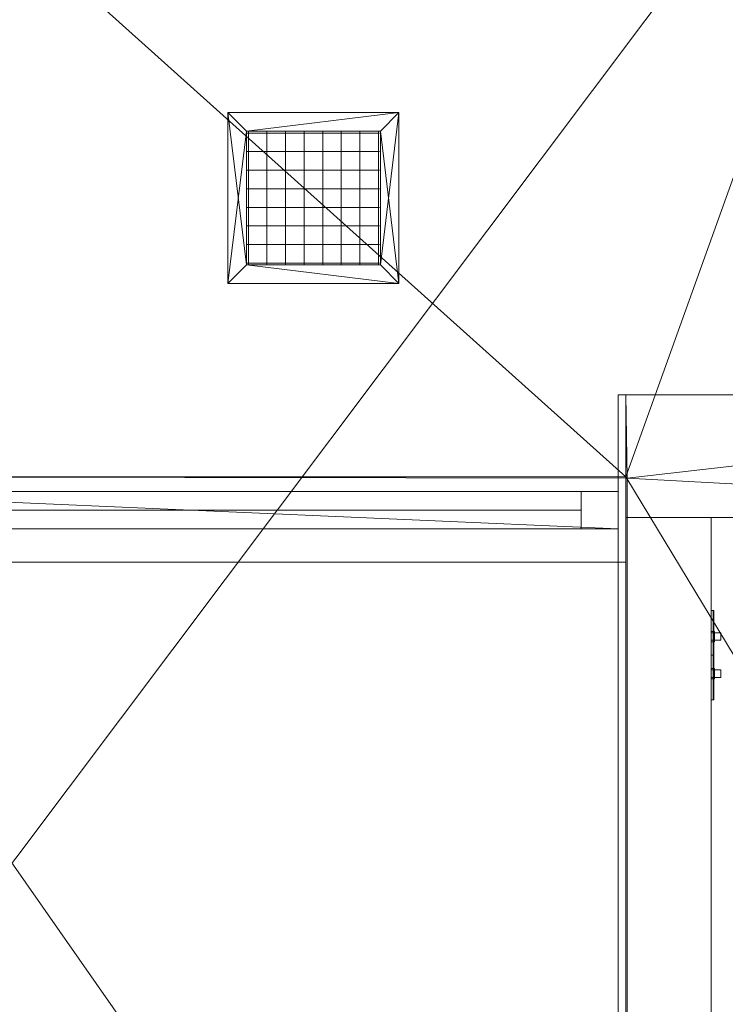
# Model space of a CAD drawing. Header units: metres. Extents: x -6.7 to 13.4, y 0 to 15.3.
# Tile 644 of 656: x 0.5 to 1.4, y 11 to 12.4. Entities that reach past the tile are written whole.
import ezdxf

# ---------------------------------------------------------------- set-up
doc = ezdxf.new("R2010")
doc.units = ezdxf.units.M
doc.header["$MEASUREMENT"] = 0
for name, color, linetype in [('NewTwindo - Backsplash', 7, 'Continuous'), ('NewTwindo - Fixtures', 7, 'Continuous'), ('NewTwindo - Slabs', 7, 'Continuous'), ('NewTwindo - Walls', 7, 'Continuous'), ('Twindo - Electrical', 7, 'Continuous'), ('Twindo - HVAC', 7, 'Continuous'), ('Twindo - Plumbing', 7, 'Continuous'), ('Twindo - Slabs', 7, 'Continuous')]:
    doc.layers.add(name, color=color, linetype=linetype)

# ---------------------------------------------------------------- blocks, each defined once
blk = doc.blocks.new('Slab_802DA21A-2803-41A3-8E48-64010855DF42', base_point=(-2.276, 14.7151))
at = {"layer": 'NewTwindo - Slabs', "lineweight": 0}
mesh = blk.add_polyface(dxfattribs=at)
corners = [(-6.3364, 14.7151), (-2.276, 14.7151), (-2.276, 14.7151, -0.15), (-6.3364, 14.7151, -0.15), (2.5786, 14.0551), (-2.276, 14.0551), (-6.3364, 9.8251), (-4.8764, 9.8251), (-4.8764, 3.4051), (-3.3514, 3.4051), (-3.3514, 2.7655), (0.2485, 2.7655), (0.2485, 0.3501), (4.1035, 0.3501), (4.1035, 0.1601), (6.2136, 0.1601), (6.2136, 0.3501), (10.5586, 0.3501), (10.5586, 8.1901), (5.6536, 8.1901), (5.6536, 9.0751), (-0.1012, 9.0751), (-0.1015, 10.4851), (2.5786, 10.4851), (-2.276, 14.0551, -0.15), (-6.3364, 9.8251, -0.15), (2.5786, 14.0551, -0.15), (2.5786, 10.4851, -0.15), (-0.1015, 10.4851, -0.15), (-0.1012, 9.0751, -0.15), (5.6536, 9.0751, -0.15), (5.6536, 8.1901, -0.15), (10.5586, 8.1901, -0.15), (10.5586, 0.3501, -0.15), (6.2136, 0.3501, -0.15), (6.2136, 0.1601, -0.15), (4.1035, 0.1601, -0.15), (4.1035, 0.3501, -0.15), (0.2485, 0.3501, -0.15), (0.2485, 2.7655, -0.15), (-3.3514, 2.7655, -0.15), (-3.3514, 3.4051, -0.15), (-4.8764, 3.4051, -0.15), (-4.8764, 9.8251, -0.15)]
mesh.append_faces([[corners[k] for k in face] for face in [(0, 1, 2, 3), (1, 5, 24, 2), (6, 0, 3, 25), (5, 4, 26, 24), (7, 6, 25, 43), (8, 7, 43, 42), (9, 8, 42, 41), (10, 9, 41, 40), (11, 10, 40, 39), (12, 11, 39, 38), (13, 12, 38, 37), (14, 13, 37, 36), (15, 14, 36, 35), (16, 15, 35, 34), (17, 16, 34, 33), (18, 17, 33, 32), (19, 18, 32, 31), (20, 19, 31, 30), (21, 20, 30, 29), (22, 21, 29, 28), (23, 22, 28, 27), (4, 23, 27, 26)]], dxfattribs={"color": 9})
mesh.append_faces([[corners[k] for k in face] for face in [(4, 22, 23), (18, 16, 17)]], dxfattribs={"vtx0": -1, "color": 9})
mesh.append_faces([[corners[k] for k in face] for face in [(26, 28, 24), (32, 34, 31)]], dxfattribs={"vtx0": -1, "vtx1": -1, "color": 9})
mesh.append_faces([[corners[k] for k in face] for face in [(1, 7, 9), (22, 5, 10), (21, 11, 13), (41, 43, 2), (40, 24, 28), (37, 39, 29)]], dxfattribs={"vtx0": -1, "vtx1": -1, "vtx2": -1, "color": 9})
mesh.append_faces([[corners[k] for k in face] for face in [(5, 9, 10), (21, 10, 11), (19, 13, 14), (19, 14, 15), (19, 15, 16), (43, 3, 2), (41, 2, 24), (40, 28, 29), (37, 29, 30), (37, 30, 31)]], dxfattribs={"vtx0": -1, "vtx2": -1, "color": 9})
mesh.append_faces([[corners[k] for k in face] for face in [(27, 28, 26), (33, 34, 32)]], dxfattribs={"vtx1": -1, "color": 9})
mesh.append_faces([[corners[k] for k in face] for face in [(1, 0, 7), (5, 1, 9), (21, 22, 10), (4, 5, 22), (20, 21, 13), (19, 20, 13), (18, 19, 16), (40, 41, 24), (39, 40, 29), (36, 37, 31), (35, 36, 31), (34, 35, 31)]], dxfattribs={"vtx1": -1, "vtx2": -1, "color": 9})
mesh.append_faces([[corners[k] for k in face] for face in [(0, 6, 7), (7, 8, 9), (11, 12, 13), (43, 25, 3), (41, 42, 43), (37, 38, 39)]], dxfattribs={"vtx2": -1, "color": 9})
blk = doc.blocks.new('Wall_F1885448-753A-4334-83E7-40F29E1AB45C', base_point=(1.3985, 10.0451))
at = {"layer": 'NewTwindo - Walls', "lineweight": 0}
mesh = blk.add_polyface(dxfattribs=at)
corners = [(1.2835, 11.6951, 3.25), (1.2835, 11.6951, 6.165), (1.2853, 11.6951, 6.165), (1.2853, 11.6951, 6.285), (1.3985, 11.6951, 6.285), (1.3985, 11.6951, 3.25), (1.2835, 10.2101, 3.25), (1.2835, 10.2101, 6.165), (1.2853, 10.2101, 6.165), (1.2853, 10.2101, 6.285), (1.3985, 10.2101, 6.285), (1.3985, 10.2101, 3.25)]
mesh.append_faces([[corners[k] for k in face] for face in [(6, 7, 1, 0), (8, 2, 1, 7), (8, 9, 3, 2), (4, 3, 9, 10), (5, 4, 10, 11), (0, 5, 11, 6)]], dxfattribs={"color": 9})
mesh.append_faces([[corners[k] for k in face] for face in [(6, 8, 7)]], dxfattribs={"vtx0": -1, "color": 9})
mesh.append_faces([[corners[k] for k in face] for face in [(0, 2, 5), (5, 2, 4), (11, 8, 6)]], dxfattribs={"vtx0": -1, "vtx1": -1, "color": 9})
mesh.append_faces([[corners[k] for k in face] for face in [(11, 10, 8)]], dxfattribs={"vtx1": -1, "vtx2": -1, "color": 9})
mesh.append_faces([[corners[k] for k in face] for face in [(2, 3, 4), (0, 1, 2), (10, 9, 8)]], dxfattribs={"vtx2": -1, "color": 9})
blk = doc.blocks.new('Wall_7DA3FB37-32A5-4463-A263-A387B9E77E8A', base_point=(1.3985, 11.6951))
at = {"layer": 'NewTwindo - Walls', "lineweight": 0}
mesh = blk.add_polyface(dxfattribs=at)
corners = [(1.4735, 11.8601, 5.7), (1.4735, 11.8601, 3.25), (1.2835, 11.8601, 3.25), (1.2835, 11.8601, 6.285), (2.2635, 11.8601, 6.285), (2.2635, 11.8601, 3.25), (2.1735, 11.8601, 3.25), (2.1735, 11.8601, 5.7), (1.4735, 11.6951, 5.7), (1.4735, 11.6951, 3.25), (1.2835, 11.6951, 3.25), (1.2835, 11.6951, 6.165), (1.2835, 11.7483, 6.165), (1.2835, 11.7483, 6.285), (2.2635, 11.6951, 6.285), (1.2853, 11.7483, 6.285), (1.2853, 11.6951, 6.285), (2.2635, 11.6951, 3.25), (2.1735, 11.6951, 3.25), (2.1735, 11.6951, 5.7), (1.2853, 11.6951, 6.165), (1.2853, 11.7483, 6.165)]
mesh.append_faces([[corners[k] for k in face] for face in [(1, 0, 8, 9), (1, 9, 10, 2), (4, 14, 17, 5), (18, 6, 5, 17), (7, 6, 18, 19), (0, 7, 19, 8), (11, 20, 21, 12), (15, 13, 12, 21), (16, 15, 21, 20)]], dxfattribs={"color": 9})
mesh.append_faces([[corners[k] for k in face] for face in [(2, 0, 1), (14, 15, 16), (17, 19, 18)]], dxfattribs={"vtx0": -1, "color": 9})
mesh.append_faces([[corners[k] for k in face] for face in [(5, 7, 4), (10, 12, 2), (2, 12, 3), (4, 15, 14), (10, 8, 11)]], dxfattribs={"vtx0": -1, "vtx1": -1, "color": 9})
mesh.append_faces([[corners[k] for k in face] for face in [(14, 20, 19)]], dxfattribs={"vtx0": -1, "vtx1": -1, "vtx2": -1, "color": 9})
mesh.append_faces([[corners[k] for k in face] for face in [(7, 3, 4), (8, 20, 11)]], dxfattribs={"vtx0": -1, "vtx2": -1, "color": 9})
mesh.append_faces([[corners[k] for k in face] for face in [(6, 7, 5), (9, 8, 10)]], dxfattribs={"vtx1": -1, "color": 9})
mesh.append_faces([[corners[k] for k in face] for face in [(7, 0, 3), (2, 3, 0), (4, 3, 15), (8, 19, 20), (17, 14, 19)]], dxfattribs={"vtx1": -1, "vtx2": -1, "color": 9})
mesh.append_faces([[corners[k] for k in face] for face in [(12, 13, 3), (10, 11, 12), (3, 13, 15), (14, 16, 20)]], dxfattribs={"vtx2": -1, "color": 9})
blk = doc.blocks.new('Wall_3AD10725-A167-4A82-BE41-BC7583280F30', base_point=(0.1435, 11.6351))
at = {"layer": 'NewTwindo - Fixtures', "lineweight": 0}
mesh = blk.add_polyface(dxfattribs=at)
corners = [(1.2835, 11.6351, 3.37), (1.2835, 11.7501, 3.37), (0.2549, 11.7501, 3.37), (0.1435, 11.6351, 3.37), (1.2835, 11.6351, 3.25), (1.2835, 11.7501, 3.25), (0.2549, 11.7501, 3.25), (0.1435, 11.6351, 3.25)]
mesh.append_faces([[corners[k] for k in face] for face in [(0, 1, 2, 3), (1, 0, 4, 5), (1, 5, 6, 2), (7, 3, 2, 6), (4, 0, 3, 7), (5, 4, 7, 6)]], dxfattribs={"color": 9})
blk = doc.blocks.new('Beam Segment_3D6FFEA4-A9E0-4CC5-8CB6-A165E36624D0')
at = {"layer": 'NewTwindo - Backsplash', "lineweight": 0}
mesh = blk.add_polyface(dxfattribs=at)
corners = [(1.2835, 10.2101, 5.715), (1.2835, 10.2101, 3.25), (1.2835, 11.6351, 3.25), (1.2835, 11.6351, 3.37), (1.2835, 11.7501, 3.37), (1.2835, 11.7501, 3.25), (1.2835, 11.8601, 3.25), (1.2835, 11.8601, 5.715), (1.2735, 10.2201, 5.715), (1.2735, 10.2201, 3.25), (1.2735, 11.6351, 3.25), (1.2735, 11.6351, 3.37), (1.2735, 11.7501, 3.37), (1.2735, 11.7501, 3.25), (1.2735, 11.8601, 3.25), (1.2735, 11.8601, 5.715)]
mesh.append_faces([[corners[k] for k in face] for face in [(1, 0, 8, 9), (1, 9, 10, 2), (10, 11, 3, 2), (11, 12, 4, 3), (12, 13, 5, 4), (14, 6, 5, 13), (15, 7, 6, 14), (15, 8, 0, 7)]], dxfattribs={"color": 255})
mesh.append_faces([[corners[k] for k in face] for face in [(6, 4, 5), (9, 11, 10)]], dxfattribs={"vtx0": -1, "color": 255})
mesh.append_faces([[corners[k] for k in face] for face in [(1, 3, 0), (14, 12, 15)]], dxfattribs={"vtx0": -1, "vtx1": -1, "color": 255})
mesh.append_faces([[corners[k] for k in face] for face in [(3, 7, 0), (12, 8, 15)]], dxfattribs={"vtx0": -1, "vtx2": -1, "color": 255})
mesh.append_faces([[corners[k] for k in face] for face in [(2, 3, 1), (13, 12, 14)]], dxfattribs={"vtx1": -1, "color": 255})
mesh.append_faces([[corners[k] for k in face] for face in [(3, 4, 7), (6, 7, 4), (12, 11, 8), (9, 8, 11)]], dxfattribs={"vtx1": -1, "vtx2": -1, "color": 255})
blk = doc.blocks.new('Object_5E70CD1B-8924-4585-B3F8-D5076FAD003C')
at = {"layer": 'Twindo - HVAC', "lineweight": 0}
mesh = blk.add_polyface(dxfattribs=at)
corners = [(0.9785, 12.0101, 6.285), (0.9785, 12.0101, 6.29), (0.7485, 12.0101, 6.29), (0.7485, 12.0101, 6.285), (0.7485, 12.2401, 6.29), (0.7485, 12.2401, 6.285), (0.9785, 12.2401, 6.29), (0.9785, 12.2401, 6.285), (0.9535, 12.0351, 6.285), (0.9535, 12.0351, 6.29), (0.9535, 12.2151, 6.29), (0.9535, 12.2151, 6.285), (0.7735, 12.2151, 6.29), (0.7735, 12.2151, 6.285), (0.7735, 12.0351, 6.29), (0.7735, 12.0351, 6.285)]
mesh.append_faces([[corners[k] for k in face] for face in [(0, 1, 2, 3), (3, 2, 4, 5), (5, 4, 6, 7), (7, 6, 1, 0), (8, 9, 10, 11), (11, 10, 12, 13), (13, 12, 14, 15), (15, 14, 9, 8)]], dxfattribs={"color": 253})
mesh.append_faces([[corners[k] for k in face] for face in [(5, 13, 3), (3, 15, 0), (2, 14, 4), (4, 12, 6)]], dxfattribs={"vtx0": -1, "vtx1": -1, "color": 253})
mesh.append_faces([[corners[k] for k in face] for face in [(8, 7, 0), (7, 11, 13), (3, 13, 15), (10, 1, 6), (1, 9, 14), (4, 14, 12)]], dxfattribs={"vtx0": -1, "vtx2": -1, "color": 253})
mesh.append_faces([[corners[k] for k in face] for face in [(8, 11, 7), (15, 8, 0), (5, 7, 13), (10, 9, 1), (12, 10, 6), (2, 1, 14)]], dxfattribs={"vtx1": -1, "vtx2": -1, "color": 253})
mesh = blk.add_polyface(dxfattribs=at)
corners = [(0.7745, 12.0376, 6.285), (0.7745, 12.0376, 6.31), (0.9525, 12.0376, 6.31), (0.9525, 12.0376, 6.285), (0.7745, 12.0626, 6.285), (0.7745, 12.0626, 6.31), (0.9525, 12.0626, 6.31), (0.9525, 12.0626, 6.285), (0.7745, 12.0876, 6.285), (0.7745, 12.0876, 6.31), (0.9525, 12.0876, 6.31), (0.9525, 12.0876, 6.285), (0.7745, 12.1126, 6.285), (0.7745, 12.1126, 6.31), (0.9525, 12.1126, 6.31), (0.9525, 12.1126, 6.285), (0.7745, 12.1376, 6.285), (0.7745, 12.1376, 6.31), (0.9525, 12.1376, 6.31), (0.9525, 12.1376, 6.285), (0.7745, 12.1626, 6.285), (0.7745, 12.1626, 6.31), (0.9525, 12.1626, 6.31), (0.9525, 12.1626, 6.285), (0.7745, 12.1876, 6.285), (0.7745, 12.1876, 6.31), (0.9525, 12.1876, 6.31), (0.9525, 12.1876, 6.285), (0.7745, 12.2126, 6.285), (0.7745, 12.2126, 6.31), (0.9525, 12.2126, 6.31), (0.9525, 12.2126, 6.285), (0.951, 12.2141, 6.285), (0.951, 12.2141, 6.31), (0.951, 12.0361, 6.31), (0.951, 12.0361, 6.285), (0.926, 12.2141, 6.285), (0.926, 12.2141, 6.31), (0.926, 12.0361, 6.31), (0.926, 12.0361, 6.285), (0.901, 12.2141, 6.285), (0.901, 12.2141, 6.31), (0.901, 12.0361, 6.31), (0.901, 12.0361, 6.285), (0.876, 12.2141, 6.285), (0.876, 12.2141, 6.31), (0.876, 12.0361, 6.31), (0.876, 12.0361, 6.285), (0.851, 12.2141, 6.285), (0.851, 12.2141, 6.31), (0.851, 12.0361, 6.31), (0.851, 12.0361, 6.285), (0.826, 12.2141, 6.285), (0.826, 12.2141, 6.31), (0.826, 12.0361, 6.31), (0.826, 12.0361, 6.285), (0.801, 12.2141, 6.285), (0.801, 12.2141, 6.31), (0.801, 12.0361, 6.31), (0.801, 12.0361, 6.285), (0.776, 12.2141, 6.285), (0.776, 12.2141, 6.31), (0.776, 12.0361, 6.31), (0.776, 12.0361, 6.285), (0.9535, 12.2151, 6.29), (0.9535, 12.2151, 6.34), (0.9535, 12.0351, 6.34), (0.9535, 12.0351, 6.29), (0.7735, 12.0351, 6.34), (0.7735, 12.0351, 6.29), (0.7735, 12.2151, 6.34), (0.7735, 12.2151, 6.29)]
mesh.append_faces([[corners[k] for k in face] for face in [(0, 1, 2, 3), (4, 5, 6, 7), (8, 9, 10, 11), (12, 13, 14, 15), (16, 17, 18, 19), (20, 21, 22, 23), (24, 25, 26, 27), (28, 29, 30, 31), (32, 33, 34, 35), (36, 37, 38, 39), (40, 41, 42, 43), (44, 45, 46, 47), (48, 49, 50, 51), (52, 53, 54, 55), (56, 57, 58, 59), (60, 61, 62, 63), (64, 65, 66, 67), (67, 66, 68, 69), (69, 68, 70, 71), (71, 70, 65, 64)]], dxfattribs={"color": 253})
blk = doc.blocks.new('Slab_4FB5D051-D00D-47BE-8E84-A6D94544EB54', base_point=(-6.4964, 15.1151))
at = {"layer": 'NewTwindo - Slabs', "lineweight": 0}
mesh = blk.add_polyface(dxfattribs=at)
corners = [(-6.4964, 9.6251, 2.565), (-6.4964, 9.6251, 3.25), (-6.4964, 15.1151, 3.25), (-6.4964, 15.1151, 2.565), (-5.0314, 9.6251, 2.565), (-5.0314, 9.6251, 3.25), (2.4285, 14.4801, 3.25), (-1.9215, 14.4801, 3.25), (-1.9215, 15.1151, 3.25), (-5.0314, 3.4101, 3.25), (-3.4514, 3.4101, 3.25), (-3.4514, 2.8102, 3.25), (-0.0015, 2.8102, 3.25), (-0.0015, 2.8101, 3.25), (0.1635, 2.8101, 3.25), (0.1635, 0.1651, 3.25), (13.2886, 0.1651, 3.25), (13.2886, 3.3601, 3.25), (10.7136, 3.3601, 3.25), (10.7136, 8.4601, 3.25), (6.0736, 8.4601, 3.25), (6.0736, 9.9451, 3.25), (6.0736, 9.9451, 3.25), (6.0736, 11.6101, 3.25), (6.0236, 11.6101, 3.25), (6.0236, 14.4301, 3.25), (2.4285, 14.4301, 3.25), (4.1035, 0.3801, 3.25), (4.1035, 3.2401, 3.25), (6.2136, 3.2401, 3.25), (6.2136, 0.3801, 3.25), (-1.9215, 15.1151, 2.565), (-5.0314, 3.4101, 2.565), (-1.9215, 14.4801, 2.565), (2.4285, 14.4801, 2.565), (2.4285, 14.4301, 2.565), (6.0236, 14.4301, 2.565), (6.0236, 11.6101, 2.565), (6.0736, 11.6101, 2.565), (6.0736, 9.9451, 2.565), (6.0736, 9.9451, 2.565), (6.0736, 8.4601, 2.565), (10.7136, 8.4601, 2.565), (10.7136, 3.3601, 2.565), (13.2886, 3.3601, 2.565), (13.2886, 0.1651, 2.565), (0.1635, 0.1651, 2.565), (0.1635, 2.8101, 2.565), (-0.0015, 2.8101, 2.565), (-0.0015, 2.8102, 2.565), (-3.4514, 2.8102, 2.565), (-3.4514, 3.4101, 2.565), (6.2136, 3.2401, 2.565), (4.1035, 3.2401, 2.565), (4.1035, 0.3801, 2.565), (6.2136, 0.3801, 2.565), (4.1035, 3.2401, 2.945), (5.0985, 3.2401, 2.945), (5.0985, 3.7151, 2.565), (4.1035, 3.7151, 2.565), (4.1035, 3.2433, 2.9489), (5.0985, 3.2433, 2.9489), (5.0985, 3.7183, 2.5689), (4.1035, 3.7183, 2.5689)]
mesh.append_faces([[corners[k] for k in face] for face in [(0, 1, 2, 3), (4, 5, 1, 0), (3, 2, 8, 31), (32, 9, 5, 4), (33, 7, 6, 34), (31, 8, 7, 33), (51, 10, 9, 32), (50, 11, 10, 51), (49, 12, 11, 50), (48, 13, 12, 49), (47, 14, 13, 48), (46, 15, 14, 47), (45, 16, 15, 46), (44, 17, 16, 45), (43, 18, 17, 44), (42, 19, 18, 43), (41, 20, 19, 42), (40, 21, 20, 41), (39, 22, 21, 40), (38, 23, 22, 39), (37, 24, 23, 38), (36, 25, 24, 37), (35, 26, 25, 36), (34, 6, 26, 35), (53, 28, 27, 54), (52, 29, 28, 53), (55, 30, 29, 52), (54, 27, 30, 55), (56, 57, 58, 59), (60, 61, 57, 56), (61, 62, 58, 57), (59, 58, 62, 63), (60, 56, 59, 63), (63, 62, 61, 60)]], dxfattribs={"color": 9})
mesh.append_faces([[corners[k] for k in face] for face in [(45, 43, 44)]], dxfattribs={"vtx0": -1, "color": 9})
mesh.append_faces([[corners[k] for k in face] for face in [(16, 30, 15)]], dxfattribs={"vtx0": -1, "vtx1": -1, "color": 9})
mesh.append_faces([[corners[k] for k in face] for face in [(8, 5, 10), (7, 11, 14), (27, 26, 15), (20, 24, 28), (16, 18, 30), (51, 4, 31), (47, 50, 33), (46, 35, 54), (53, 37, 41), (45, 55, 43)]], dxfattribs={"vtx0": -1, "vtx1": -1, "vtx2": -1, "color": 9})
mesh.append_faces([[corners[k] for k in face] for face in [(7, 10, 11), (26, 14, 15), (20, 23, 24), (20, 28, 29), (18, 29, 30), (4, 3, 31), (51, 31, 33), (47, 33, 34), (47, 34, 35), (53, 35, 36), (53, 36, 37), (46, 54, 55), (52, 41, 42), (55, 42, 43)]], dxfattribs={"vtx0": -1, "vtx2": -1, "color": 9})
mesh.append_faces([[corners[k] for k in face] for face in [(17, 18, 16)]], dxfattribs={"vtx1": -1, "color": 9})
mesh.append_faces([[corners[k] for k in face] for face in [(8, 2, 5), (7, 8, 10), (6, 7, 14), (26, 6, 14), (27, 28, 26), (25, 26, 28), (24, 25, 28), (30, 27, 15), (19, 20, 29), (18, 19, 29), (50, 51, 33), (46, 47, 35), (53, 54, 35), (37, 38, 41), (52, 53, 41), (55, 52, 42), (45, 46, 55)]], dxfattribs={"vtx1": -1, "vtx2": -1, "color": 9})
mesh.append_faces([[corners[k] for k in face] for face in [(2, 1, 5), (5, 9, 10), (4, 0, 3), (51, 32, 4)]], dxfattribs={"vtx2": -1, "color": 9})
blk = doc.blocks.new('Slab_A3DBA6C9-7D9E-49E0-8E61-0B1710F1E4C7', base_point=(-1.7565, 11.3751))
at = {"layer": 'NewTwindo - Slabs', "lineweight": 0}
mesh = blk.add_polyface(dxfattribs=at)
corners = [(-1.7565, 11.3751, 6.45), (-1.7565, 11.3751, 6.29), (-0.2914, 11.3751, 6.29), (-0.2914, 11.3751, 6.45), (-1.7565, 14.4801, 6.45), (-1.7565, 14.4801, 6.29), (2.2635, 14.4801, 6.29), (2.2635, 10.1299, 6.29), (1.2835, 10.1293, 6.29), (1.2835, 11.7501, 6.29), (0.0948, 11.7501, 6.29), (-0.2794, 11.3636, 6.29), (-0.2794, 11.3636, 6.45), (0.0948, 11.7501, 6.45), (1.2835, 11.7501, 6.45), (1.2835, 10.1293, 6.45), (2.2635, 10.1299, 6.45), (2.2635, 14.4801, 6.45)]
mesh.append_faces([[corners[k] for k in face] for face in [(0, 1, 2, 3), (4, 5, 1, 0), (3, 2, 11, 12), (17, 6, 5, 4), (16, 7, 6, 17), (15, 8, 7, 16), (14, 9, 8, 15), (13, 10, 9, 14), (12, 11, 10, 13)]], dxfattribs={"color": 9})
mesh.append_faces([[corners[k] for k in face] for face in [(16, 14, 15)]], dxfattribs={"vtx0": -1, "color": 9})
mesh.append_faces([[corners[k] for k in face] for face in [(7, 9, 6), (6, 9, 5), (17, 14, 16)]], dxfattribs={"vtx0": -1, "vtx1": -1, "color": 9})
mesh.append_faces([[corners[k] for k in face] for face in [(4, 3, 12), (4, 12, 13), (4, 13, 14)]], dxfattribs={"vtx0": -1, "vtx2": -1, "color": 9})
mesh.append_faces([[corners[k] for k in face] for face in [(11, 2, 5), (10, 11, 5), (9, 10, 5), (17, 4, 14)]], dxfattribs={"vtx1": -1, "vtx2": -1, "color": 9})
mesh.append_faces([[corners[k] for k in face] for face in [(2, 1, 5), (7, 8, 9), (4, 0, 3)]], dxfattribs={"vtx2": -1, "color": 9})
blk = doc.blocks.new('Slab_1F482D6F-D477-4EC9-9FD5-76C939095C0D', base_point=(-0.3911, 11.3751))
at = {"layer": 'NewTwindo - Slabs', "lineweight": 0}
mesh = blk.add_polyface(dxfattribs=at)
corners = [(-0.3911, 11.3751, 6.45), (-0.3911, 11.3751, 6.165), (-0.3911, 11.0951, 6.165), (-0.3911, 11.0951, 6.45), (-0.2914, 11.3751, 6.45), (-0.2914, 11.3751, 6.165), (-0.2794, 11.3636, 6.165), (0.0948, 11.7501, 6.165), (1.2853, 11.7483, 6.165), (1.2853, 10.0457, 6.165), (-0.1865, 10.0457, 6.165), (-0.1865, 11.0951, 6.165), (-0.1865, 11.0951, 6.45), (-0.1865, 10.0457, 6.45), (1.2853, 10.0457, 6.45), (1.2853, 11.7483, 6.45), (0.0948, 11.7501, 6.45), (-0.2794, 11.3636, 6.45)]
mesh.append_faces([[corners[k] for k in face] for face in [(0, 1, 2, 3), (4, 5, 1, 0), (3, 2, 11, 12), (17, 6, 5, 4), (16, 7, 6, 17), (15, 8, 7, 16), (14, 9, 8, 15), (13, 10, 9, 14), (12, 11, 10, 13)]], dxfattribs={"color": 9})
mesh.append_faces([[corners[k] for k in face] for face in [(9, 7, 8)]], dxfattribs={"vtx0": -1, "color": 9})
mesh.append_faces([[corners[k] for k in face] for face in [(14, 16, 13)]], dxfattribs={"vtx0": -1, "vtx1": -1, "color": 9})
mesh.append_faces([[corners[k] for k in face] for face in [(2, 5, 6), (11, 6, 7), (17, 3, 12), (16, 12, 13)]], dxfattribs={"vtx0": -1, "vtx2": -1, "color": 9})
mesh.append_faces([[corners[k] for k in face] for face in [(15, 16, 14)]], dxfattribs={"vtx1": -1, "color": 9})
mesh.append_faces([[corners[k] for k in face] for face in [(11, 2, 6), (10, 11, 7), (9, 10, 7), (17, 4, 3), (16, 17, 12)]], dxfattribs={"vtx1": -1, "vtx2": -1, "color": 9})
mesh.append_faces([[corners[k] for k in face] for face in [(2, 1, 5), (4, 0, 3)]], dxfattribs={"vtx2": -1, "color": 9})
blk = doc.blocks.new('Slab_4F556EF8-AACE-4447-88DB-0E4196C575B6', base_point=(-1.9215, 15.1151))
at = {"layer": 'Twindo - Slabs', "lineweight": 0}
mesh = blk.add_polyface(dxfattribs=at)
corners = [(-1.9215, 15.1151, 6.5), (-1.9215, 15.1151, 6.45), (-6.4964, 15.1151, 6.45), (-6.4964, 15.1151, 6.5), (-1.9215, 14.4801, 6.5), (-1.9215, 14.4801, 6.45), (2.4285, 14.4801, 6.45), (2.4285, 14.4301, 6.45), (6.0236, 14.4301, 6.45), (6.0236, 11.6101, 6.45), (6.0736, 11.6101, 6.45), (6.0736, 6.8451, 6.45), (6.1886, 6.8451, 6.45), (6.1886, 6.7429, 6.45), (6.3036, 6.7429, 6.45), (6.3036, 5.4301, 6.45), (6.2636, 5.4301, 6.45), (6.2636, 4.9001, 6.45), (10.7136, 4.9001, 6.45), (10.7136, 3.3601, 6.45), (13.2886, 3.3601, 6.45), (13.2886, 0.1651, 6.45), (0.1635, 0.1651, 6.45), (0.1635, 2.8101, 6.45), (-3.4514, 2.8101, 6.45), (-3.4514, 3.4101, 6.45), (-5.0314, 3.4101, 6.45), (-5.0314, 9.6251, 6.45), (-6.4964, 9.6251, 6.45), (-2.8614, 14.1751, 6.45), (-5.5514, 14.1751, 6.45), (-5.5514, 10.5651, 6.45), (-2.8614, 10.5651, 6.45), (5.1085, 9.7301, 6.45), (4.3185, 9.7301, 6.45), (4.3185, 5.2201, 6.45), (5.1085, 5.2211, 6.45), (9.6136, 4.4351, 6.45), (6.6436, 4.4351, 6.45), (6.6436, 2.7551, 6.45), (8.6882, 2.7551, 6.45), (9.6136, 3.6805, 6.45), (-6.4964, 9.6251, 6.5), (-5.0314, 9.6251, 6.5), (-5.0314, 3.4101, 6.5), (-3.4514, 3.4101, 6.5), (-3.4514, 2.8101, 6.5), (0.1635, 2.8101, 6.5), (0.1635, 0.1651, 6.5), (13.2886, 0.1651, 6.5), (13.2886, 3.3601, 6.5), (10.7136, 3.3601, 6.5), (10.7136, 4.9001, 6.5), (6.2636, 4.9001, 6.5), (6.2636, 5.4301, 6.5), (6.3036, 5.4301, 6.5), (6.3036, 6.7429, 6.5), (6.1886, 6.7429, 6.5), (6.1886, 6.8451, 6.5), (6.0736, 6.8451, 6.5), (6.0736, 11.6101, 6.5), (6.0236, 11.6101, 6.5), (6.0236, 14.4301, 6.5), (2.4285, 14.4301, 6.5), (2.4285, 14.4801, 6.5), (-5.5514, 10.5651, 6.5), (-5.5514, 14.1751, 6.5), (-2.8614, 14.1751, 6.5), (-2.8614, 10.5651, 6.5), (4.3185, 5.2201, 6.5), (4.3185, 9.7301, 6.5), (5.1085, 9.7301, 6.5), (5.1085, 5.2211, 6.5), (6.6436, 2.7551, 6.5), (6.6436, 4.4351, 6.5), (9.6136, 4.4351, 6.5), (9.6136, 3.6805, 6.5), (8.6882, 2.7551, 6.5)]
mesh.append_faces([[corners[k] for k in face] for face in [(0, 1, 2, 3), (4, 5, 1, 0), (3, 2, 28, 42), (64, 6, 5, 4), (63, 7, 6, 64), (62, 8, 7, 63), (61, 9, 8, 62), (60, 10, 9, 61), (59, 11, 10, 60), (58, 12, 11, 59), (57, 13, 12, 58), (56, 14, 13, 57), (55, 15, 14, 56), (54, 16, 15, 55), (53, 17, 16, 54), (52, 18, 17, 53), (51, 19, 18, 52), (50, 20, 19, 51), (49, 21, 20, 50), (48, 22, 21, 49), (47, 23, 22, 48), (46, 24, 23, 47), (45, 25, 24, 46), (44, 26, 25, 45), (43, 27, 26, 44), (42, 28, 27, 43), (66, 30, 29, 67), (65, 31, 30, 66), (68, 32, 31, 65), (67, 29, 32, 68), (70, 34, 33, 71), (69, 35, 34, 70), (72, 36, 35, 69), (71, 33, 36, 72), (74, 38, 37, 75), (73, 39, 38, 74), (77, 40, 39, 73), (76, 41, 40, 77), (75, 37, 41, 76)]], dxfattribs={"color": 9})
mesh.append_faces([[corners[k] for k in face] for face in [(21, 19, 20), (56, 54, 55)]], dxfattribs={"vtx0": -1, "color": 9})
mesh.append_faces([[corners[k] for k in face] for face in [(14, 16, 13), (49, 51, 48)]], dxfattribs={"vtx0": -1, "vtx1": -1, "color": 9})
mesh.append_faces([[corners[k] for k in face] for face in [(25, 27, 32), (24, 32, 5), (22, 7, 35), (36, 9, 11), (36, 11, 13), (36, 13, 17), (22, 36, 17), (22, 17, 39), (22, 40, 19), (68, 43, 45), (4, 68, 46), (69, 63, 48), (59, 61, 72), (57, 59, 72), (53, 57, 72), (53, 72, 48), (73, 53, 48), (51, 77, 48)]], dxfattribs={"vtx0": -1, "vtx1": -1, "vtx2": -1, "color": 9})
mesh.append_faces([[corners[k] for k in face] for face in [(30, 28, 2), (27, 31, 32), (29, 2, 1), (32, 1, 5), (23, 5, 6), (23, 6, 7), (22, 35, 36), (33, 7, 8), (36, 8, 9), (22, 39, 40), (37, 17, 18), (41, 18, 19), (65, 3, 42), (65, 42, 43), (3, 66, 67), (68, 45, 46), (4, 67, 68), (4, 46, 47), (63, 47, 48), (63, 70, 71), (61, 71, 72), (53, 74, 75), (51, 75, 76), (51, 76, 77)]], dxfattribs={"vtx0": -1, "vtx2": -1, "color": 9})
mesh.append_faces([[corners[k] for k in face] for face in [(15, 16, 14), (50, 51, 49)]], dxfattribs={"vtx1": -1, "color": 9})
mesh.append_faces([[corners[k] for k in face] for face in [(30, 31, 28), (27, 28, 31), (24, 25, 32), (29, 30, 2), (32, 29, 1), (23, 24, 5), (22, 23, 7), (34, 35, 7), (33, 34, 7), (36, 33, 8), (16, 17, 13), (38, 39, 17), (37, 38, 17), (41, 37, 18), (40, 41, 19), (21, 22, 19), (65, 66, 3), (68, 65, 43), (0, 3, 67), (4, 0, 67), (64, 4, 47), (63, 64, 47), (69, 70, 63), (72, 69, 48), (62, 63, 71), (61, 62, 71), (53, 54, 57), (56, 57, 54), (73, 74, 53), (77, 73, 48), (52, 53, 75), (51, 52, 75)]], dxfattribs={"vtx1": -1, "vtx2": -1, "color": 9})
mesh.append_faces([[corners[k] for k in face] for face in [(25, 26, 27), (9, 10, 11), (11, 12, 13), (43, 44, 45), (59, 60, 61), (57, 58, 59)]], dxfattribs={"vtx2": -1, "color": 9})
blk = doc.blocks.new('Object_BA4D96BD-7C90-41B7-8199-D296C9F73C8D')
at = {"layer": 'Twindo - Electrical', "lineweight": 0}
mesh = blk.add_polyface(dxfattribs=at)
corners = [(1.3985, 11.5101, 4.29), (1.3985, 11.5101, 4.41), (1.3985, 11.5701, 4.41), (1.3985, 11.5701, 4.29), (1.3985, 11.5421, 4.333), (1.3985, 11.5421, 4.367), (1.3985, 11.5281, 4.367), (1.3985, 11.5281, 4.333), (1.4012, 11.5101, 4.41), (1.4012, 11.5101, 4.29), (1.4014, 11.5101, 4.29), (1.4018, 11.5101, 4.2903), (1.402, 11.5101, 4.2906), (1.402, 11.5101, 4.2909), (1.402, 11.5101, 4.4091), (1.402, 11.5101, 4.4094), (1.4018, 11.5101, 4.4097), (1.4014, 11.5101, 4.41), (1.4012, 11.5701, 4.41), (1.4012, 11.5701, 4.29), (1.402, 11.5421, 4.333), (1.402, 11.5421, 4.367), (1.402, 11.5281, 4.367), (1.402, 11.5281, 4.333), (1.4014, 11.57, 4.29), (1.4018, 11.5698, 4.2903), (1.402, 11.5694, 4.2906), (1.402, 11.5692, 4.2909), (1.402, 11.5692, 4.4091), (1.402, 11.5694, 4.4094), (1.4018, 11.5698, 4.4097), (1.4014, 11.57, 4.41)]
mesh.append_faces([[corners[k] for k in face] for face in [(1, 8, 18, 2), (18, 19, 3, 2), (9, 0, 3, 19), (4, 20, 21, 5), (5, 21, 22, 6), (6, 22, 23, 7), (7, 23, 20, 4), (10, 9, 19, 24), (11, 10, 24, 25), (12, 11, 25, 26), (13, 12, 26, 27), (15, 14, 28, 29), (16, 15, 29, 30), (17, 16, 30, 31), (8, 17, 31, 18), (31, 24, 19, 18), (30, 25, 24, 31), (29, 26, 25, 30), (28, 27, 26, 29)]], dxfattribs={"color": 255})
mesh.append_faces([[corners[k] for k in face] for face in [(8, 15, 16, 17)]], dxfattribs={"vtx0": -1, "color": 255})
mesh.append_faces([[corners[k] for k in face] for face in [(0, 7, 3), (3, 4, 2), (27, 20, 13), (13, 23, 14)]], dxfattribs={"vtx0": -1, "vtx1": -1, "color": 255})
mesh.append_faces([[corners[k] for k in face] for face in [(5, 1, 2), (1, 6, 7), (3, 7, 4), (22, 28, 14), (28, 21, 20), (13, 20, 23)]], dxfattribs={"vtx0": -1, "vtx2": -1, "color": 255})
mesh.append_faces([[corners[k] for k in face] for face in [(8, 9, 10, 11), (8, 11, 12, 13), (8, 13, 14, 15)]], dxfattribs={"vtx0": -1, "vtx3": -1, "color": 255})
mesh.append_faces([[corners[k] for k in face] for face in [(5, 6, 1), (4, 5, 2), (0, 1, 7), (22, 21, 28), (23, 22, 14), (27, 28, 20)]], dxfattribs={"vtx1": -1, "vtx2": -1, "color": 255})
mesh.append_faces([[corners[k] for k in face] for face in [(8, 1, 0, 9)]], dxfattribs={"vtx3": -1, "color": 255})
mesh = blk.add_polyface(dxfattribs=at)
corners = [(1.3985, 11.5301, 4.335), (1.3985, 11.5301, 4.365), (1.3985, 11.5401, 4.365), (1.3985, 11.5401, 4.335), (1.4012, 11.5301, 4.365), (1.4012, 11.5401, 4.365), (1.4012, 11.5301, 4.362), (1.4012, 11.5401, 4.362), (1.4112, 11.5301, 4.362), (1.4112, 11.5401, 4.362), (1.4112, 11.5301, 4.354), (1.4112, 11.5401, 4.354), (1.4012, 11.5301, 4.354), (1.4012, 11.5401, 4.354), (1.4012, 11.5301, 4.335), (1.4012, 11.5401, 4.335), (1.3985, 11.5281, 4.333), (1.3985, 11.5421, 4.333), (1.403, 11.5421, 4.333), (1.403, 11.5281, 4.333), (1.3985, 11.5421, 4.367), (1.403, 11.5421, 4.367), (1.3985, 11.5281, 4.367), (1.403, 11.5281, 4.367), (1.3985, 11.5301, 4.335), (1.3985, 11.5301, 4.365), (1.403, 11.5301, 4.365), (1.403, 11.5301, 4.335), (1.3985, 11.5401, 4.365), (1.403, 11.5401, 4.365), (1.3985, 11.5401, 4.335), (1.403, 11.5401, 4.335)]
mesh.append_faces([[corners[k] for k in face] for face in [(0, 1, 2, 3), (1, 4, 5, 2), (4, 6, 7, 5), (6, 8, 9, 7), (8, 10, 11, 9), (10, 12, 13, 11), (12, 14, 15, 13), (14, 0, 3, 15), (16, 17, 18, 19), (17, 20, 21, 18), (20, 22, 23, 21), (22, 16, 19, 23), (24, 25, 26, 27), (25, 28, 29, 26), (28, 30, 31, 29), (30, 24, 27, 31)]], dxfattribs={"color": 255})
mesh.append_faces([[corners[k] for k in face] for face in [(3, 13, 15)]], dxfattribs={"vtx0": -1, "color": 255})
mesh.append_faces([[corners[k] for k in face] for face in [(0, 12, 1), (16, 24, 17), (17, 30, 20), (18, 31, 19), (19, 27, 23)]], dxfattribs={"vtx0": -1, "vtx1": -1, "color": 255})
mesh.append_faces([[corners[k] for k in face] for face in [(12, 6, 1), (2, 7, 13)]], dxfattribs={"vtx0": -1, "vtx1": -1, "vtx2": -1, "color": 255})
mesh.append_faces([[corners[k] for k in face] for face in [(7, 11, 13), (28, 22, 20), (22, 25, 24), (17, 24, 30), (26, 21, 23), (21, 29, 31), (19, 31, 27)]], dxfattribs={"vtx0": -1, "vtx2": -1, "color": 255})
mesh.append_faces([[corners[k] for k in face] for face in [(14, 12, 0)]], dxfattribs={"vtx1": -1, "color": 255})
mesh.append_faces([[corners[k] for k in face] for face in [(12, 10, 6), (3, 2, 13), (28, 25, 22), (30, 28, 20), (16, 22, 24), (26, 29, 21), (27, 26, 23), (18, 21, 31)]], dxfattribs={"vtx1": -1, "vtx2": -1, "color": 255})
mesh.append_faces([[corners[k] for k in face] for face in [(6, 4, 1), (10, 8, 6), (2, 5, 7), (7, 9, 11)]], dxfattribs={"vtx2": -1, "color": 255})
mesh = blk.add_polyface(dxfattribs=at)
corners = [(1.4012, 11.5101, 4.41), (1.3985, 11.5101, 4.41), (1.3985, 11.4501, 4.41), (1.4012, 11.4501, 4.41), (1.3985, 11.5101, 4.29), (1.4014, 11.5101, 4.41), (1.4018, 11.5101, 4.4097), (1.402, 11.5101, 4.4094), (1.402, 11.5101, 4.4091), (1.402, 11.5101, 4.2909), (1.402, 11.5101, 4.2906), (1.4018, 11.5101, 4.2903), (1.4014, 11.5101, 4.29), (1.4012, 11.5101, 4.29), (1.3985, 11.4501, 4.29), (1.3985, 11.4921, 4.333), (1.3985, 11.4921, 4.367), (1.3985, 11.4781, 4.367), (1.3985, 11.4781, 4.333), (1.4012, 11.4501, 4.29), (1.4014, 11.4501, 4.41), (1.4018, 11.4503, 4.4097), (1.402, 11.4507, 4.4094), (1.402, 11.4509, 4.4091), (1.402, 11.4509, 4.2909), (1.402, 11.4781, 4.367), (1.402, 11.4921, 4.367), (1.402, 11.4921, 4.333), (1.402, 11.4781, 4.333), (1.402, 11.4507, 4.2906), (1.4018, 11.4503, 4.2903), (1.4014, 11.4501, 4.29)]
mesh.append_faces([[corners[k] for k in face] for face in [(0, 1, 2, 3), (19, 3, 2, 14), (5, 0, 3, 20), (6, 5, 20, 21), (7, 6, 21, 22), (8, 7, 22, 23), (10, 9, 24, 29), (11, 10, 29, 30), (12, 11, 30, 31), (13, 12, 31, 19), (4, 13, 19, 14), (15, 27, 26, 16), (16, 26, 25, 17), (17, 25, 28, 18), (18, 28, 27, 15), (31, 20, 3, 19), (30, 21, 20, 31), (29, 22, 21, 30), (24, 23, 22, 29)]], dxfattribs={"color": 255})
mesh.append_faces([[corners[k] for k in face] for face in [(4, 11, 12, 13)]], dxfattribs={"vtx0": -1, "color": 255})
mesh.append_faces([[corners[k] for k in face] for face in [(14, 18, 4), (4, 15, 1), (9, 27, 24), (24, 28, 23)]], dxfattribs={"vtx0": -1, "vtx1": -1, "color": 255})
mesh.append_faces([[corners[k] for k in face] for face in [(16, 2, 1), (2, 17, 18), (4, 18, 15), (25, 8, 23), (8, 26, 27), (24, 27, 28)]], dxfattribs={"vtx0": -1, "vtx2": -1, "color": 255})
mesh.append_faces([[corners[k] for k in face] for face in [(4, 5, 6, 7), (4, 7, 8, 9), (4, 9, 10, 11)]], dxfattribs={"vtx0": -1, "vtx3": -1, "color": 255})
mesh.append_faces([[corners[k] for k in face] for face in [(16, 17, 2), (15, 16, 1), (14, 2, 18), (25, 26, 8), (28, 25, 23), (9, 8, 27)]], dxfattribs={"vtx1": -1, "vtx2": -1, "color": 255})
mesh.append_faces([[corners[k] for k in face] for face in [(4, 1, 0, 5)]], dxfattribs={"vtx3": -1, "color": 255})
mesh = blk.add_polyface(dxfattribs=at)
corners = [(1.3985, 11.4801, 4.335), (1.3985, 11.4801, 4.365), (1.3985, 11.4901, 4.365), (1.3985, 11.4901, 4.335), (1.4012, 11.4801, 4.365), (1.4012, 11.4901, 4.365), (1.4012, 11.4801, 4.362), (1.4012, 11.4901, 4.362), (1.4112, 11.4801, 4.362), (1.4112, 11.4901, 4.362), (1.4112, 11.4801, 4.354), (1.4112, 11.4901, 4.354), (1.4012, 11.4801, 4.354), (1.4012, 11.4901, 4.354), (1.4012, 11.4801, 4.335), (1.4012, 11.4901, 4.335), (1.3985, 11.4781, 4.333), (1.3985, 11.4921, 4.333), (1.403, 11.4921, 4.333), (1.403, 11.4781, 4.333), (1.3985, 11.4921, 4.367), (1.403, 11.4921, 4.367), (1.3985, 11.4781, 4.367), (1.403, 11.4781, 4.367), (1.3985, 11.4801, 4.335), (1.3985, 11.4801, 4.365), (1.403, 11.4801, 4.365), (1.403, 11.4801, 4.335), (1.3985, 11.4901, 4.365), (1.403, 11.4901, 4.365), (1.3985, 11.4901, 4.335), (1.403, 11.4901, 4.335)]
mesh.append_faces([[corners[k] for k in face] for face in [(0, 1, 2, 3), (1, 4, 5, 2), (4, 6, 7, 5), (6, 8, 9, 7), (8, 10, 11, 9), (10, 12, 13, 11), (12, 14, 15, 13), (14, 0, 3, 15), (16, 17, 18, 19), (17, 20, 21, 18), (20, 22, 23, 21), (22, 16, 19, 23), (24, 25, 26, 27), (25, 28, 29, 26), (28, 30, 31, 29), (30, 24, 27, 31)]], dxfattribs={"color": 255})
mesh.append_faces([[corners[k] for k in face] for face in [(3, 13, 15)]], dxfattribs={"vtx0": -1, "color": 255})
mesh.append_faces([[corners[k] for k in face] for face in [(0, 12, 1), (16, 24, 17), (17, 30, 20), (18, 31, 19), (19, 27, 23)]], dxfattribs={"vtx0": -1, "vtx1": -1, "color": 255})
mesh.append_faces([[corners[k] for k in face] for face in [(12, 6, 1), (2, 7, 13)]], dxfattribs={"vtx0": -1, "vtx1": -1, "vtx2": -1, "color": 255})
mesh.append_faces([[corners[k] for k in face] for face in [(7, 11, 13), (28, 22, 20), (22, 25, 24), (17, 24, 30), (26, 21, 23), (21, 29, 31), (19, 31, 27)]], dxfattribs={"vtx0": -1, "vtx2": -1, "color": 255})
mesh.append_faces([[corners[k] for k in face] for face in [(14, 12, 0)]], dxfattribs={"vtx1": -1, "color": 255})
mesh.append_faces([[corners[k] for k in face] for face in [(12, 10, 6), (3, 2, 13), (28, 25, 22), (30, 28, 20), (16, 22, 24), (26, 29, 21), (27, 26, 23), (18, 21, 31)]], dxfattribs={"vtx1": -1, "vtx2": -1, "color": 255})
mesh.append_faces([[corners[k] for k in face] for face in [(6, 4, 1), (10, 8, 6), (2, 5, 7), (7, 9, 11)]], dxfattribs={"vtx2": -1, "color": 255})
blk = doc.blocks.new('Object_BEAC4D68-6CD1-40C6-B0DF-6441F091065E')
at = {"layer": 'Twindo - Plumbing', "lineweight": 0}
mesh = blk.add_polyface(dxfattribs=at)
corners = [(0.1235, 11.7301, 3.377), (0.1235, 11.7301, 3.377), (0.1235, 11.7301, 5.377), (0.1235, 11.7301, 5.377), (0.1441, 11.6801, 5.377), (1.2735, 11.6801, 5.377), (1.2735, 11.7301, 5.377), (1.2735, 11.6801, 3.377), (1.2735, 11.7301, 3.377), (0.1441, 11.6801, 3.377), (0.1735, 11.7301, 5.327), (0.1735, 11.6801, 5.327), (0.1735, 11.6801, 3.427), (0.1735, 11.7301, 3.427), (1.2235, 11.6801, 3.427), (1.2235, 11.7301, 3.427), (1.2235, 11.6801, 5.327), (1.2235, 11.7301, 5.327)]
mesh.append_faces([[corners[k] for k in face] for face in [(0, 1, 2, 3), (6, 5, 7, 8), (10, 11, 12, 13), (13, 12, 14, 15), (15, 14, 16, 17), (17, 16, 11, 10), (4, 2, 1, 9)]], dxfattribs={"color": 253})
mesh.append_faces([[corners[k] for k in face] for face in [(3, 5, 6), (8, 1, 0)]], dxfattribs={"vtx0": -1, "color": 253})
mesh.append_faces([[corners[k] for k in face] for face in [(0, 13, 8), (8, 15, 6), (7, 14, 9), (9, 12, 4)]], dxfattribs={"vtx0": -1, "vtx1": -1, "color": 253})
mesh.append_faces([[corners[k] for k in face] for face in [(17, 3, 6), (3, 10, 13), (8, 13, 15), (11, 5, 4), (5, 16, 14), (9, 14, 12)]], dxfattribs={"vtx0": -1, "vtx2": -1, "color": 253})
mesh.append_faces([[corners[k] for k in face] for face in [(17, 10, 3), (15, 17, 6), (0, 3, 13), (11, 16, 5), (12, 11, 4), (7, 5, 14)]], dxfattribs={"vtx1": -1, "vtx2": -1, "color": 253})
mesh.append_faces([[corners[k] for k in face] for face in [(3, 2, 4, 5), (8, 7, 9, 1)]], dxfattribs={"vtx3": -1, "color": 253})
mesh = blk.add_polyface(dxfattribs=at)
corners = [(1.2235, 11.7051, 3.427), (1.2235, 11.7051, 5.327), (0.1735, 11.7051, 5.327), (0.1735, 11.7051, 3.427)]
mesh.append_faces([[corners[k] for k in face] for face in [(0, 1, 2, 3)]], dxfattribs={"color": 255})

msp = doc.modelspace()

# ---------------------------------------------------------------- block references
at = {"layer": 'NewTwindo - Backsplash', "linetype": 'Continuous', "lineweight": 0}
msp.add_blockref('Beam Segment_3D6FFEA4-A9E0-4CC5-8CB6-A165E36624D0', (0, 0), dxfattribs=at)
at = {"layer": 'NewTwindo - Fixtures', "color": 7, "lineweight": 13}
msp.add_blockref('Wall_3AD10725-A167-4A82-BE41-BC7583280F30', (0.1435, 11.6351), dxfattribs=at)
at = {"layer": 'NewTwindo - Slabs', "color": 251, "linetype": 'Continuous', "lineweight": 20}
for name, p in [('Slab_4FB5D051-D00D-47BE-8E84-A6D94544EB54', (-6.4964, 15.1151)), ('Slab_802DA21A-2803-41A3-8E48-64010855DF42', (-2.276, 14.7151)), ('Slab_A3DBA6C9-7D9E-49E0-8E61-0B1710F1E4C7', (-1.7565, 11.3751)), ('Slab_1F482D6F-D477-4EC9-9FD5-76C939095C0D', (-0.3911, 11.3751))]:
    msp.add_blockref(name, p, dxfattribs=at)
at = {"layer": 'NewTwindo - Walls', "color": 7, "lineweight": 13}
for name, p in [('Wall_7DA3FB37-32A5-4463-A263-A387B9E77E8A', (1.3985, 11.6951)), ('Wall_F1885448-753A-4334-83E7-40F29E1AB45C', (1.3985, 10.0451))]:
    msp.add_blockref(name, p, dxfattribs=at)
at = {"layer": 'Twindo - Electrical', "color": 15, "linetype": 'Continuous', "lineweight": 18}
msp.add_blockref('Object_BA4D96BD-7C90-41B7-8199-D296C9F73C8D', (0, 0), dxfattribs=at)
at = {"layer": 'Twindo - HVAC', "color": 102, "linetype": 'Continuous', "lineweight": 20}
msp.add_blockref('Object_5E70CD1B-8924-4585-B3F8-D5076FAD003C', (0, 0), dxfattribs=at)
at = {"layer": 'Twindo - Plumbing', "color": 102, "linetype": 'Continuous', "lineweight": 20}
msp.add_blockref('Object_BEAC4D68-6CD1-40C6-B0DF-6441F091065E', (0, 0), dxfattribs=at)
at = {"layer": 'Twindo - Slabs', "color": 251, "linetype": 'Continuous', "lineweight": 20}
msp.add_blockref('Slab_4F556EF8-AACE-4447-88DB-0E4196C575B6', (-1.9215, 15.1151), dxfattribs=at)

doc.saveas('drawing.dxf')
